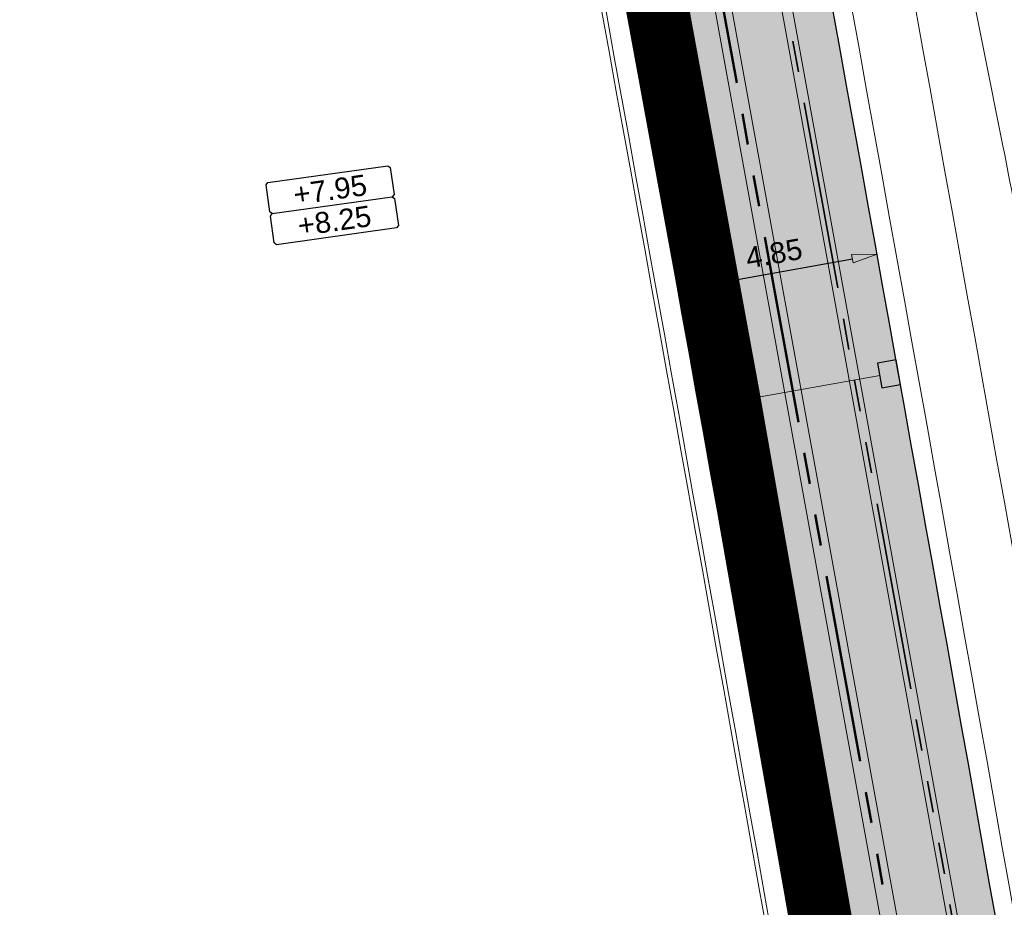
# Model space of a CAD drawing. Extents: x 98477 to 100410, y 398052 to 398969.
# Tile 327 of 374: x 98834 to 98858, y 398373 to 398394. Entities that reach past the tile are written whole.
import ezdxf
from ezdxf.enums import TextEntityAlignment as Align

# ---------------------------------------------------------------- set-up
doc = ezdxf.new("R2010")
doc.units = 0
for name, pattern in [('AL-NUTSTRACE', [17, 5, -3.5, 0, -3.5, 5]), ('RI-DWA', [9.75, 4.5, -0.75, 0.75, -0.75, 0.75, -0.75, 0.75, -0.75]), ('RI-RWA', [8.25, 4.5, -0.75, 0.75, -0.75, 0.75, -0.75])]:
    doc.linetypes.add(name, pattern=pattern)
for name, color, linetype, lineweight in [('N-GW-hoogtelijn laagte NAP +8.00', 80, 'AL-HOOGTELIJN +8.00', 18), ('N-GW-hoogtelijn laagte NAP +8.50', 70, 'AL-HOOGTELIJN +8.50', 18), ('N-KO-kantverharding', 2, 'Continuous', 25), ('N-RI-DWA hoofdriool', 24, 'RI-DWA', 35), ('N-RI-DWA hoofdriool buiswand', 24, 'Continuous', 13), ('N-RI-RWA hoofdriool', 162, 'RI-RWA', 50), ('N-RI-RWA hoofdriool buiswand', 162, 'Continuous', 13), ('N-RI-RWA kolkaansluitleiding', 132, 'RI-RWA', 18), ('N-RI-straatkolk', 7, 'Continuous', 25), ("N-VH-arcering 'MAT' grijs 251", 251, 'Continuous', 18), ('N-VH-arcering printbeton', 8, 'Continuous', 9), ('X-AL-afwerkhoogte', 4, 'Continuous', 30), ('X-AL-hoogtelijn - Niv 1', 1, 'AL-HOOGTELIJN', 18), ('X-AL-maatvoering VERWERKT', 180, 'Continuous', 18), ('X-AL-nutstrace VERWERKT', 252, 'AL-NUTSTRACE', 18), ('X-AL-planhoogte brm', 10, 'Continuous', 25), ('X-AL-planhoogte wrm', 252, 'Continuous', 25)]:
    doc.layers.add(name, color=color, linetype=linetype, lineweight=lineweight)
doc.layers.add('X-AL-contourlijnen', color=30, linetype='Continuous', plot=False)
doc.styles.add('CS Annotative', font='arial.ttf')
doc.styles.get("Standard").update_dxf_attribs({"font": 'txt.shx'})
doc.linetypes.add('AL-HOOGTELIJN', pattern='A,10,-1.5,["H",Standard,S=0.9,R=0,X=-0.3,Y=-0.45],-1.5,30', length=43)
doc.linetypes.add('AL-HOOGTELIJN +8.00', pattern='A,7.5,-1.5,["+8.00",Standard,S=0.9,R=0,X=-0.3,Y=-0.45],-4.5,22.5', length=36)
doc.linetypes.add('AL-HOOGTELIJN +8.50', pattern='A,7.5,-1.5,["+8.50",Standard,S=0.9,R=0,X=-0.3,Y=-0.45],-4.5,22.5', length=36)
doc.dimstyles.new('CS Annotative', dxfattribs={"dimtxt": 2.5, "dimasz": 3, "dimexe": 0.18, "dimexo": 0.0625, "dimgap": 1, "dimtad": 1, "dimzin": 3, "dimdsep": 46, "dimtxsty": 'CS Annotative', "dimblk": 'CS Dimensionpijl', "dimcen": 0, "dimse1": 1, "dimse2": 1, "dimclrd": 256, "dimclre": 256, "dimadec": 0, "dimazin": 0, "dimtm": 1e-09, "dimtfac": 1, "dimtdec": 0, "dimtofl": 0, "dimtmove": 1, "dimatfit": 1, "dimfxl": 1, "dimtfillclr": 256, "dimtolj": 1, "dimtzin": 3, "dimarcsym": 0})

# ---------------------------------------------------------------- blocks, each defined once
blk = doc.blocks.new('*U280')
at = {"layer": 'X-AL-planhoogte brm', "flags": 128}
blk.add_lwpolyline([(-7.249999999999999, 3.75), (-7.499999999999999, 4), (-7.5, 7.25), (-7.25, 7.5), (7.25, 7.5), (7.5, 7.25), (7.5, 4), (7.25, 3.75)], dxfattribs=at)
at = {"layer": 'X-AL-planhoogte wrm', "flags": 128}
blk.add_lwpolyline([(7.5, 3.5), (7.5, 0.25), (7.25, 0), (-7.25, 0), (-7.5, 0.25), (-7.5, 3.5), (-7.25, 3.75), (7.25, 3.75)], close=True, dxfattribs=at)
at = {"layer": 'X-AL-planhoogte brm', "style": 'CS Annotative'}
blk.add_attdef('OMSCHRIJVING_afwerk', text='', height=2.5, dxfattribs=at).set_placement((0, 5.625), align=Align.MIDDLE_CENTER)
at = {"layer": 'X-AL-planhoogte wrm', "style": 'CS Annotative'}
blk.add_attdef('HOOGTE_eind', text='', height=2.5, dxfattribs=at).set_placement((0, 1.875), align=Align.MIDDLE_CENTER)
blk = doc.blocks.new('*U871')
blk.add_lwpolyline([(-1.372492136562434, 1.277454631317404), (-0.8420586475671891, -1.675279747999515), (1.372492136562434, -1.277454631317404), (0.8420586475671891, 1.675279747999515)], close=True)
blk.add_solid([(-1.372492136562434, 1.277454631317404), (0.8420586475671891, 1.675279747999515), (-1.372492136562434, 1.277454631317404), (-0.8420586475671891, -1.675279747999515)])
blk = doc.blocks.new('CS Dimensionpijl')
h = blk.add_hatch(color=256)
h.dxf.hatch_style = 1
h.paths.add_polyline_path([(-1, -0.1666666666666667), (0, 0), (-1, 0.1666666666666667)])
at = {"flags": 128}
blk.add_lwpolyline([(0, 0.5), (0, -0.5)], dxfattribs=at)
blk.add_lwpolyline([(-1, -0.1666666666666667), (0, 0), (-1, 0.1666666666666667)], close=True, dxfattribs=at)
blk = doc.blocks.new('*D899')
at = {"layer": 'X-AL-maatvoering VERWERKT', "linetype": 'Continuous', "lineweight": -2, "transparency": 16777216}
blk.add_line((98850.51612005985, 398387.7771670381), (98854.1083050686, 398388.4242426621), dxfattribs=at)
at = {"layer": 'X-AL-maatvoering VERWERKT', "lineweight": -2, "transparency": 16777216, "xscale": 0.6000000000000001, "yscale": 0.6000000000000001, "zscale": 0.6000000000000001}
for p, rotation in [((98854.6988012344, 398388.5306112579), 10.21142521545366), ((98849.92562389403, 398387.6707984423), 190.2114252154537)]:
    blk.add_blockref('CS Dimensionpijl', p, dxfattribs=dict(at, rotation=rotation))
at = {"layer": 'X-AL-maatvoering VERWERKT', "color": 0, "transparency": 16777216, "insert": (98852.23149892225, 398388.5487797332), "char_height": 0.5, "attachment_point": 5, "rotation": 10.21142521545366, "style": 'CS Annotative'}
blk.add_mtext('\\A1;4.85', dxfattribs=at)

msp = doc.modelspace()

# ---------------------------------------------------------------- hatches: boundary and pattern name
at = {"layer": "N-VH-arcering 'MAT' grijs 251"}
h = msp.add_hatch(color=256, dxfattribs=at)
h.dxf.hatch_style = 1
edge = h.paths.add_edge_path()
edge.add_line((98801.70985258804, 398275.5025756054), (98759.07881222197, 398269.5111736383))
edge.add_arc((98758.55691309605, 398273.2246788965), 3.749999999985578, 188.0000000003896, 277.9999999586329, ccw=False)
edge.add_line((98754.84340783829, 398272.7027797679), (98754.7320693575, 398273.4949942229))
edge.add_arc((98759.43584268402, 398274.1560664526), 4.75000000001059, 98.00000000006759, 188.0000000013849, ccw=False)
edge.add_line((98758.77477045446, 398278.859839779), (98802.64364589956, 398285.0252081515))
edge.add_arc((98800.79960231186, 398298.1462600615), 13.24999999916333, 278.0000000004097, 315.3695932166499)
edge.add_arc((98814.32101528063, 398284.7981743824), 5.750000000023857, 97.99999999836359, 135.3695932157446, ccw=False)
edge.add_line((98813.52076995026, 398290.4922157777), (98817.94515990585, 398291.114023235))
edge.add_arc((98818.74540523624, 398285.4199818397), 5.750000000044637, 8.00000000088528, 97.99999999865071, ccw=False)
edge.add_line((98824.43944663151, 398286.2202271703), (98832.12180180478, 398231.5574297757))
edge.add_arc((98824.4472242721, 398230.4788382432), 7.74999999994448, -36.90337989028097, 8.000000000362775, ccw=False)
edge.add_line((98830.64450586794, 398225.8252159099), (98822.02531955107, 398214.3469478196))
edge.add_arc((98828.62242576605, 398209.3930917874), 8.249999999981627, 143.0966201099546, 188.000000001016)
edge.add_line((98820.45271419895, 398208.2449137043), (98820.95212056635, 398204.6914527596))
edge.add_line((98820.95212056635, 398204.6914527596), (98824.98814049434, 398175.9736787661))
edge.add_line((98824.98814049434, 398175.9736787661), (98826.34507822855, 398166.3185650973))
edge.add_arc((98829.56344945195, 398166.7708776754), 3.249999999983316, 187.9999999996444, 277.9999999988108)
edge.add_line((98830.01576203, 398163.552506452), (98845.49611657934, 398165.7281284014))
edge.add_line((98845.49611657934, 398165.7281284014), (98850.05134969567, 398166.3683246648))
edge.add_line((98850.05134969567, 398166.3683246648), (98871.26042709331, 398169.349066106))
edge.add_line((98871.26042709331, 398169.349066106), (98879.77673248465, 398170.5459547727))
edge.add_line((98879.77673248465, 398170.5459547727), (98895.91810200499, 398172.8144763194))
edge.add_line((98895.91810200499, 398172.8144763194), (98895.01347684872, 398179.2512187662))
edge.add_line((98895.01347684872, 398179.2512187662), (98835.84495974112, 398170.9356259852))
edge.add_arc((98835.18388751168, 398175.6393993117), 4.749999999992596, 188.0000000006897, 277.9999999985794, ccw=False)
edge.add_line((98830.48011418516, 398174.9783270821), (98825.97718274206, 398207.0183491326))
edge.add_arc((98833.65176027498, 398208.096940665), 7.750000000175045, 143.0966201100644, 188.0000000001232, ccw=False)
edge.add_line((98827.4544786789, 398212.7505629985), (98836.07366499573, 398224.2288310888))
edge.add_arc((98829.47655878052, 398229.1826871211), 8.250000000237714, 323.096620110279, 367.9999999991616)
edge.add_line((98837.64627034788, 398230.3308652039), (98837.34238794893, 398232.4931008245))
edge.add_line((98837.34238794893, 398232.4931008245), (98837.34238780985, 398232.493100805))
edge.add_line((98837.34238780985, 398232.493100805), (98829.68786739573, 398286.9578446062))
edge.add_arc((98835.38190879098, 398287.7580899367), 5.749999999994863, 97.99999999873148, 188.0000000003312, ccw=False)
edge.add_line((98834.58166346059, 398293.452131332), (98882.50500414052, 398300.1873176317))
edge.add_arc((98883.61838894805, 398292.2651730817), 8.000000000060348, 11.632034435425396, 97.9999999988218, ccw=False)
edge.add_line((98891.45409032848, 398293.8781776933), (98890.9995, 398296.0865))
edge.add_line((98890.9995, 398296.0865), (98889.023, 398305.688))
edge.add_line((98889.023, 398305.688), (98888.557, 398307.974))
edge.add_line((98888.557, 398307.974), (98887.38477368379, 398314.7597044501))
edge.add_arc((98879.50153614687, 398313.3978799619), 8.00000000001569, -82.00000000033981, 9.801079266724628, ccw=False)
edge.add_line((98880.6149209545, 398305.475735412), (98872.94460748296, 398304.3977431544))
edge.add_arc((98872.42270835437, 398308.1112484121), 3.749999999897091, 189.4265010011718, 278.00000000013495, ccw=False)
edge.add_arc((92946.7354543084, 397324.3039467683), 6003.049999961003, 9.42650100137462, 10.61166010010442)
edge.add_line((98847.1206531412, 398429.7738954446), (98842.31285519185, 398429.0982035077))
edge.add_arc((92946.7354539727, 397324.3039467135), 5998.200000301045, 9.428546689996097, 10.613773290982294, ccw=False)
edge.add_arc((98860.08948650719, 398306.4687901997), 3.840166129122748, -81.43407539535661, 6.657381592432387, ccw=False)
edge.add_line((98860.66146879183, 398302.6714605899), (98847.18483033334, 398300.7774425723))
edge.add_line((98847.18483033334, 398300.7774425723), (98842.62959721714, 398300.1372463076))
edge.add_line((98842.62959721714, 398300.1372463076), (98820.15051205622, 398296.9780169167))
edge.add_arc((98819.35026672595, 398302.672058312), 5.749999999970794, 187.9999999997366, 277.99999999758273, ccw=False)
edge.add_line((98813.65622533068, 398301.8718129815), (98812.30624625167, 398311.4774132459))
edge.add_line((98812.30624625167, 398311.4774132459), (98811.1093575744, 398319.9937186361))
edge.add_line((98811.1093575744, 398319.9937186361), (98809.24443803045, 398333.2633107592))
edge.add_line((98809.24443803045, 398333.2633107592), (98808.67382831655, 398337.3234098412))
edge.add_line((98808.67382831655, 398337.3234098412), (98807.71353391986, 398344.1562595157))
edge.add_line((98807.71353391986, 398344.1562595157), (98807.70657526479, 398344.2057729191))
edge.add_line((98807.70657526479, 398344.2057729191), (98811.66764753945, 398344.7624653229))
edge.add_line((98811.66764753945, 398344.7624653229), (98829.49247277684, 398347.2675811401))
edge.add_line((98829.49247277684, 398347.2675811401), (98831.96814294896, 398347.6155138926))
edge.add_line((98831.96814294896, 398347.6155138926), (98831.06351779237, 398354.0522563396))
edge.add_line((98831.06351779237, 398354.0522563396), (98828.58784762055, 398353.704323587))
edge.add_line((98828.58784762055, 398353.704323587), (98810.76302238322, 398351.1992077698))
edge.add_line((98810.76302238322, 398351.1992077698), (98806.80195010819, 398350.6425153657))
edge.add_line((98806.80195010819, 398350.6425153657), (98806.79499145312, 398350.6920287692))
edge.add_line((98806.79499145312, 398350.6920287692), (98805.14616655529, 398362.4240275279))
edge.add_line((98805.14616655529, 398362.4240275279), (98805.04836903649, 398363.119893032))
edge.add_line((98805.04836903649, 398363.119893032), (98803.99065346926, 398370.6459303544))
edge.add_line((98803.99065346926, 398370.6459303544), (98802.48758397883, 398381.3408254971))
edge.add_line((98802.48758397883, 398381.3408254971), (98801.4298684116, 398388.8668628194))
edge.add_line((98801.4298684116, 398388.8668628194), (98799.92679892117, 398399.561757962))
edge.add_line((98799.92679892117, 398399.561757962), (98798.86908335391, 398407.0877952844))
edge.add_line((98798.86908335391, 398407.0877952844), (98797.36601386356, 398417.7826904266))
edge.add_line((98797.36601386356, 398417.7826904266), (98796.79540414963, 398421.8427895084))
edge.add_line((98796.79540414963, 398421.8427895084), (98795.88382033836, 398428.3290453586))
edge.add_line((98795.88382033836, 398428.3290453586), (98795.87686168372, 398428.3785587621))
edge.add_line((98795.87686168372, 398428.3785587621), (98799.83793395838, 398428.9352511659))
edge.add_line((98799.83793395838, 398428.9352511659), (98817.66275919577, 398431.4403669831))
edge.add_line((98817.66275919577, 398431.4403669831), (98820.13842936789, 398431.7882997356))
edge.add_line((98820.13842936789, 398431.7882997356), (98819.2338042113, 398438.2250421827))
edge.add_line((98819.2338042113, 398438.2250421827), (98816.75813403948, 398437.87710943))
edge.add_line((98816.75813403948, 398437.87710943), (98798.93330880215, 398435.3719936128))
edge.add_line((98798.93330880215, 398435.3719936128), (98794.9722365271, 398434.8153012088))
edge.add_line((98794.9722365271, 398434.8153012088), (98794.96527787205, 398434.8648146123))
edge.add_line((98794.96527787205, 398434.8648146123), (98793.37870452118, 398446.1538705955))
edge.add_line((98793.37870452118, 398446.1538705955), (98792.73850825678, 398450.7091037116))
edge.add_line((98792.73850825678, 398450.7091037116), (98789.33816684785, 398474.9037900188))
edge.add_line((98789.33816684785, 398474.9037900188), (98783.89169246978, 398474.1383379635))
edge.add_line((98783.89169246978, 398474.1383379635), (98786.76317609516, 398453.7066703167))
edge.add_arc((98782.05940276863, 398453.0455980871), 4.750000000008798, -82.0000000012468, 7.999999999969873, ccw=False)
edge.add_line((98782.72047499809, 398448.3418247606), (98773.11487473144, 398446.9918456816))
edge.add_line((98773.11487473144, 398446.9918456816), (98764.5985693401, 398445.7949570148))
edge.add_line((98764.5985693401, 398445.7949570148), (98743.40683266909, 398442.8166526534))
edge.add_line((98743.40683266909, 398442.8166526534), (98734.89052727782, 398441.6197639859))
edge.add_line((98734.89052727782, 398441.6197639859), (98611.80020633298, 398424.3205475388))
edge.add_line((98611.80020633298, 398424.3205475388), (98607.65702311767, 398453.8008279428))
edge.add_arc((98611.6373665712, 398454.1216500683), 3.993251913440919, 101.39182936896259, 184.6081706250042, ccw=False)
edge.add_line((98610.84862924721, 398458.0362323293), (98611.83889731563, 398458.1754054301))
edge.add_line((98611.83889731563, 398458.1754054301), (98639.5664032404, 398462.0722522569))
edge.add_line((98639.5664032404, 398462.0722522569), (98641.54693937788, 398462.3505984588))
edge.add_line((98641.54693937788, 398462.3505984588), (98659.37176461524, 398464.8557142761))
edge.add_line((98659.37176461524, 398464.8557142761), (98661.84743478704, 398465.2036470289))
edge.add_line((98661.84743478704, 398465.2036470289), (98660.94280963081, 398471.6403894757))
edge.add_line((98660.94280963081, 398471.6403894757), (98649.90132066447, 398470.0886093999))
edge.add_line((98649.90132066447, 398470.0886093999), (98624.64948491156, 398466.5396953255))
edge.add_line((98624.64948491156, 398466.5396953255), (98622.66894877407, 398466.2613491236))
edge.add_line((98622.66894877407, 398466.2613491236), (98604.84412353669, 398463.7562333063))
edge.add_line((98604.84412353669, 398463.7562333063), (98602.86358739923, 398463.4778871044))
edge.add_line((98602.86358739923, 398463.4778871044), (98594.9414428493, 398462.3645022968))
edge.add_line((98594.9414428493, 398462.3645022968), (98576.27488975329, 398459.7410893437))
edge.add_line((98576.27488975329, 398459.7410893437), (98577.17951490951, 398453.3043468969))
edge.add_line((98577.17951490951, 398453.3043468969), (98578.1697829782, 398453.4435199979))
edge.add_line((98578.1697829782, 398453.4435199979), (98598.47059208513, 398456.2943364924))
edge.add_arc((98598.79151287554, 398452.3139562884), 3.993296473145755, 11.424909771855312, 94.60953932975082, ccw=False)
edge.add_line((98602.70568277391, 398453.1049624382), (98606.84886598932, 398423.6246820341))
edge.add_line((98606.84886598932, 398423.6246820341), (98548.81915716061, 398415.4691383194))
edge.add_arc((98548.15808493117, 398420.172911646), 4.750000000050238, 188.0000000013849, 277.99999999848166, ccw=False)
edge.add_line((98543.45431160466, 398419.5118394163), (98539.76818545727, 398445.7399897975))
edge.add_line((98539.76818545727, 398445.7399897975), (98538.97597100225, 398445.6286513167))
edge.add_line((98538.97597100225, 398445.6286513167), (98538.73241807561, 398447.361620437))
edge.add_line((98538.73241807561, 398447.361620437), (98534.77134580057, 398446.8049280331))
edge.add_line((98534.77134580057, 398446.8049280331), (98536.52992450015, 398434.2919904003))
edge.add_line((98536.52992450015, 398434.2919904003), (98537.17012076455, 398429.7367572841))
edge.add_line((98537.17012076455, 398429.7367572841), (98538.39484405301, 398421.0223982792))
edge.add_line((98538.39484405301, 398421.0223982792), (98539.03504031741, 398416.467165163))
edge.add_line((98539.03504031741, 398416.467165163), (98541.02521566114, 398402.30633178))
edge.add_line((98541.02521566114, 398402.30633178), (98541.66541192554, 398397.7510986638))
edge.add_line((98541.66541192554, 398397.7510986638), (98543.65558726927, 398383.5902652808))
edge.add_line((98543.65558726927, 398383.5902652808), (98544.29578353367, 398379.0350321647))
edge.add_line((98544.29578353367, 398379.0350321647), (98545.60401068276, 398369.7265123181))
edge.add_arc((98543.87104156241, 398369.4829593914), 1.750000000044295, -82.00000000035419, 7.99999999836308, ccw=False)
edge.add_line((98544.11459448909, 398367.7499902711), (98522.47723718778, 398364.7090580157))
edge.add_line((98522.47723718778, 398364.7090580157), (98523.21485462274, 398359.4606372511))
edge.add_line((98523.21485462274, 398359.4606372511), (98545.05026553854, 398362.5294041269))
edge.add_line((98545.05026553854, 398362.5294041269), (98549.60549865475, 398363.1696003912))
edge.add_line((98549.60549865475, 398363.1696003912), (98564.16243926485, 398365.2154449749))
edge.add_arc((98564.82351149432, 398360.5116716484), 4.749999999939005, 8.000000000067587, 97.99999999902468, ccw=False)
edge.add_line((98569.5272848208, 398361.172743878), (98576.49985717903, 398311.5603136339))
edge.add_arc((98571.7960838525, 398310.8992414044), 4.749999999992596, -82.0000000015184, 7.999999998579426, ccw=False)
edge.add_line((98572.45715608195, 398306.1954680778), (98563.84182388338, 398304.9846620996))
edge.add_line((98563.84182388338, 398304.9846620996), (98559.28659076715, 398304.3444658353))
edge.add_line((98559.28659076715, 398304.3444658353), (98541.0161448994, 398301.7767221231))
edge.add_line((98541.0161448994, 398301.7767221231), (98541.7537623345, 398296.5283013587))
edge.add_line((98541.7537623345, 398296.5283013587), (98553.88454617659, 398298.2331718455))
edge.add_arc((98554.12809910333, 398296.5002027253), 1.749999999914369, 7.999999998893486, 98.0000000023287, ccw=False)
edge.add_line((98555.86106822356, 398296.7437556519), (98557.35022040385, 398286.1478873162))
edge.add_line((98557.35022040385, 398286.1478873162), (98557.99041666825, 398281.5926542))
edge.add_line((98557.99041666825, 398281.5926542), (98560.13368242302, 398266.3425259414))
edge.add_line((98560.13368242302, 398266.3425259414), (98560.77387868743, 398261.7872928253))
edge.add_line((98560.77387868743, 398261.7872928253), (98562.9171444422, 398246.5371645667))
edge.add_line((98562.9171444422, 398246.5371645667), (98563.5573407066, 398241.9819314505))
edge.add_line((98563.5573407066, 398241.9819314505), (98565.70060646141, 398226.7318031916))
edge.add_line((98565.70060646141, 398226.7318031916), (98566.34080272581, 398222.1765700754))
edge.add_line((98566.34080272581, 398222.1765700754), (98567.56552601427, 398213.4622110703))
edge.add_line((98567.56552601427, 398213.4622110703), (98568.20572227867, 398208.9069779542))
edge.add_line((98568.20572227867, 398208.9069779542), (98576.53105717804, 398149.6691420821))
edge.add_line((98576.53105717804, 398149.6691420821), (98576.55610833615, 398149.4908938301))
edge.add_line((98576.55610833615, 398149.4908938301), (98535.4599834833, 398143.7152101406))
edge.add_line((98535.4599834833, 398143.7152101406), (98536.3465161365, 398137.4072025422))
edge.add_line((98536.3465161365, 398137.4072025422), (98537.33678420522, 398137.5463756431))
edge.add_line((98537.33678420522, 398137.5463756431), (98577.44264098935, 398143.1828862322))
edge.add_line((98577.44264098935, 398143.1828862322), (98578.76478544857, 398133.7753395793))
edge.add_line((98578.76478544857, 398133.7753395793), (98538.65892866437, 398128.1388289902))
edge.add_line((98538.65892866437, 398128.1388289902), (98537.66866059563, 398127.9996558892))
edge.add_line((98537.66866059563, 398127.9996558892), (98538.57328575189, 398121.5629134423))
edge.add_line((98538.57328575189, 398121.5629134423), (98579.66941060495, 398127.3385971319))
edge.add_line((98579.66941060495, 398127.3385971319), (98579.67636925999, 398127.2890837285))
edge.add_line((98579.67636925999, 398127.2890837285), (98580.7660946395, 398119.5352847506))
edge.add_line((98580.7660946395, 398119.5352847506), (98582.57534495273, 398106.6617998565))
edge.add_line((98582.57534495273, 398106.6617998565), (98583.06245080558, 398103.1958616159))
edge.add_line((98583.06245080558, 398103.1958616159), (98584.87170111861, 398090.3223767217))
edge.add_line((98584.87170111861, 398090.3223767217), (98585.35880697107, 398086.8564384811))
edge.add_line((98585.35880697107, 398086.8564384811), (98587.16805728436, 398073.9829535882))
edge.add_line((98587.16805728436, 398073.9829535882), (98588.14928671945, 398067.0011433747))
edge.add_arc((98585.92118356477, 398066.6880038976), 2.249999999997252, -71.05267843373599, 7.999999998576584, ccw=False)
edge.add_line((98586.6517556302, 398064.5599145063), (98587.08769329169, 398064.7095716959))
edge.add_line((98587.08769329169, 398064.7095716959), (98595.76511800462, 398067.6885274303))
edge.add_line((98595.76511800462, 398067.6885274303), (98596.09256923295, 398067.8009412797))
edge.add_arc((98595.36199716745, 398069.9290306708), 2.249999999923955, 187.9999999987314, 288.947321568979, ccw=False)
edge.add_line((98593.13389401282, 398069.6158911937), (98582.46560133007, 398145.5247379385))
edge.add_arc((98587.16937465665, 398146.1858101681), 4.750000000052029, 98.00000000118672, 187.9999999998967, ccw=False)
edge.add_line((98586.50830242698, 398150.8895834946), (98609.06670264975, 398154.0599598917))
edge.add_line((98609.06670264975, 398154.0599598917), (98621.30783352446, 398156.2004915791))
edge.add_line((98621.30783352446, 398156.2004915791), (98618.71337939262, 398174.6609919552))
edge.add_line((98618.71337939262, 398174.6609919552), (98600.88855415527, 398172.155876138))
edge.add_line((98600.88855415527, 398172.155876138), (98602.70587460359, 398159.2249692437))
edge.add_line((98602.70587460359, 398159.2249692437), (98585.67326382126, 398156.8311919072))
edge.add_arc((98585.08617653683, 398161.633146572), 4.837710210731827, 189.0296070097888, 276.97039299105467, ccw=False)
edge.add_line((98580.30841826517, 398160.8738930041), (98573.6350680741, 398208.3572469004))
edge.add_line((98573.6350680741, 398208.3572469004), (98572.71652560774, 398214.8930161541))
edge.add_line((98572.71652560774, 398214.8930161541), (98570.01656744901, 398234.1042166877))
edge.add_line((98570.01656744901, 398234.1042166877), (98569.09802498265, 398240.6399859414))
edge.add_line((98569.09802498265, 398240.6399859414), (98568.63179509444, 398243.9573839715))
edge.add_line((98568.63179509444, 398243.9573839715), (98568.16556520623, 398247.2747820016))
edge.add_arc((98572.86933853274, 398247.9358542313), 4.74999999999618, 98.00000000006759, 188.0000000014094, ccw=False)
edge.add_line((98572.20826630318, 398252.6396275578), (98597.85620928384, 398256.2442108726))
edge.add_line((98597.85620928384, 398256.2442108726), (98604.39197853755, 398257.1627533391))
edge.add_line((98604.39197853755, 398257.1627533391), (98619.64210679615, 398259.3060190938))
edge.add_line((98619.64210679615, 398259.3060190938), (98626.17787604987, 398260.2245615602))
edge.add_line((98626.17787604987, 398260.2245615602), (98639.44746817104, 398262.089481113))
edge.add_line((98639.44746817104, 398262.089481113), (98639.4969815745, 398262.096439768))
edge.add_line((98639.4969815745, 398262.096439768), (98640.05367397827, 398258.1353674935))
edge.add_line((98640.05367397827, 398258.1353674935), (98641.8629242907, 398245.2618825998))
edge.add_line((98641.8629242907, 398245.2618825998), (98642.14127049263, 398243.2813464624))
edge.add_line((98642.14127049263, 398243.2813464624), (98643.25465530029, 398235.3592019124))
edge.add_line((98643.25465530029, 398235.3592019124), (98644.5767997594, 398225.9516552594))
edge.add_line((98644.5767997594, 398225.9516552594), (98646.03811731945, 398215.5538405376))
edge.add_line((98646.03811731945, 398215.5538405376), (98646.38605007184, 398213.0781703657))
edge.add_line((98646.38605007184, 398213.0781703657), (98652.82279251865, 398213.9827955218))
edge.add_line((98652.82279251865, 398213.9827955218), (98652.47485976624, 398216.4584656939))
edge.add_line((98652.47485976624, 398216.4584656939), (98651.70940771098, 398221.904940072))
edge.add_line((98651.70940771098, 398221.904940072), (98651.43106150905, 398223.8854762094))
edge.add_line((98651.43106150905, 398223.8854762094), (98649.62181119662, 398236.758961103))
edge.add_line((98649.62181119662, 398236.758961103), (98649.34346499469, 398238.7394972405))
edge.add_line((98649.34346499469, 398238.7394972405), (98646.49041642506, 398259.0399926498))
edge.add_line((98646.49041642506, 398259.0399926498), (98645.93372402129, 398263.0010649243))
edge.add_line((98645.93372402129, 398263.0010649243), (98645.98323742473, 398263.0080235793))
edge.add_line((98645.98323742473, 398263.0080235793), (98654.39783815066, 398264.1906185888))
edge.add_line((98654.39783815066, 398264.1906185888), (98722.62535253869, 398273.7793704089))
edge.add_line((98722.62535253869, 398273.7793704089), (98731.14165792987, 398274.9762590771))
edge.add_line((98731.14165792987, 398274.9762590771), (98743.97026282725, 398276.7792019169))
edge.add_arc((98744.55735011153, 398271.9772472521), 4.837710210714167, 9.02960700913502, 96.9703929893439, ccw=False)
edge.add_line((98749.33510838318, 398272.73650082), (98750.7268393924, 398262.8338201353))
edge.add_line((98750.7268393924, 398262.8338201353), (98752.41029510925, 398263.0704144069))
edge.add_line((98752.41029510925, 398263.0704144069), (98756.96552822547, 398263.7106106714))
edge.add_line((98756.96552822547, 398263.7106106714), (98772.21565648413, 398265.8538764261))
edge.add_line((98772.21565648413, 398265.8538764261), (98776.77088960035, 398266.4940726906))
edge.add_line((98776.77088960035, 398266.4940726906), (98795.98209013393, 398269.1940308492))
edge.add_line((98795.98209013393, 398269.1940308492), (98800.53732325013, 398269.8342271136))
edge.add_line((98800.53732325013, 398269.8342271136), (98802.46834598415, 398270.1056146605))
edge.add_line((98802.46834598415, 398270.1056146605), (98801.70985258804, 398275.5025756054))
edge = h.paths.add_edge_path(flags=16)
edge.add_line((98744.0622075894, 398333.4636472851), (98751.98435213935, 398334.5770320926))
edge.add_line((98751.98435213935, 398334.5770320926), (98753.96600319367, 398334.8555349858))
edge.add_line((98753.96600319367, 398334.8555349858), (98764.36270300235, 398336.316695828))
edge.add_line((98764.36270300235, 398336.316695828), (98764.36270299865, 398336.3166958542))
edge.add_line((98764.36270299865, 398336.3166958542), (98766.34323913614, 398336.5950420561))
edge.add_line((98766.34323913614, 398336.5950420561), (98774.26538368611, 398337.7084268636))
edge.add_line((98774.26538368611, 398337.7084268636), (98774.24729118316, 398337.8371617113))
edge.add_line((98774.24729118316, 398337.8371617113), (98802.48973650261, 398341.8063785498))
edge.add_line((98802.48973650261, 398341.8063785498), (98803.0185942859, 398338.0433598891))
edge.add_line((98803.0185942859, 398338.0433598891), (98808.47417984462, 398299.2248515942))
edge.add_arc((98800.79960231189, 398298.1462600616), 7.750000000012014, -82.00000000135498, 8.000000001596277, ccw=False)
edge.add_line((98801.87819384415, 398290.4716825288), (98771.96746476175, 398286.2680036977))
edge.add_line((98771.96746476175, 398286.2680036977), (98767.41223164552, 398285.6278074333))
edge.add_line((98767.41223164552, 398285.6278074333), (98755.13290759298, 398283.9020609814))
edge.add_line((98755.13290759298, 398283.9020609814), (98746.61660220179, 398282.7051723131))
edge.add_line((98746.61660220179, 398282.7051723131), (98730.37620587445, 398280.4227334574))
edge.add_line((98730.37620587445, 398280.4227334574), (98721.85990048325, 398279.2258447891))
edge.add_line((98721.85990048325, 398279.2258447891), (98654.3282516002, 398269.7348904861))
edge.add_arc((98653.66717937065, 398274.4386638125), 4.749999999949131, 187.9999999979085, 277.9999999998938, ccw=False)
edge.add_line((98648.96340604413, 398273.7775915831), (98644.1340994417, 398308.1398935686))
edge.add_line((98644.1340994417, 398308.1398935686), (98642.93721077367, 398316.6561989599))
edge.add_line((98642.93721077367, 398316.6561989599), (98640.29988051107, 398335.4217788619))
edge.add_line((98640.29988051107, 398335.4217788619), (98638.12129075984, 398335.1155980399))
edge.add_line((98638.12129075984, 398335.1155980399), (98637.23004949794, 398334.990342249))
edge.add_line((98637.23004949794, 398334.990342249), (98635.05145974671, 398334.6841614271))
edge.add_line((98635.05145974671, 398334.6841614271), (98635.74036659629, 398329.7823344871))
edge.add_line((98635.74036659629, 398329.7823344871), (98636.93725526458, 398321.266029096))
edge.add_line((98636.93725526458, 398321.266029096), (98638.384655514, 398310.967241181))
edge.add_line((98638.384655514, 398310.967241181), (98639.02485177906, 398306.4120080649))
edge.add_line((98639.02485177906, 398306.4120080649), (98641.16811753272, 398291.1618798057))
edge.add_line((98641.16811753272, 398291.1618798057), (98642.36500620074, 398282.6455744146))
edge.add_line((98642.36500620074, 398282.6455744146), (98643.71498527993, 398273.0399741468))
edge.add_arc((98639.01121195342, 398272.3789019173), 4.749999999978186, -82.00000000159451, 7.999999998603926, ccw=False)
edge.add_line((98639.67228418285, 398267.6751285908), (98619.32227537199, 398264.8151213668))
edge.add_line((98619.32227537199, 398264.8151213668), (98614.27190822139, 398264.1053385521))
edge.add_line((98614.27190822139, 398264.1053385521), (98593.92189940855, 398261.2453313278))
edge.add_arc((98593.26082717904, 398265.9491046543), 4.750000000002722, 188.0000000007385, 277.9999999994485, ccw=False)
edge.add_line((98588.55705385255, 398265.2880324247), (98581.77932383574, 398313.5140873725))
edge.add_line((98581.77932383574, 398313.5140873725), (98580.58243516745, 398322.0303927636))
edge.add_line((98580.58243516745, 398322.0303927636), (98575.23122943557, 398360.1062000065))
edge.add_line((98575.23122943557, 398360.1062000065), (98574.59103317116, 398364.6614331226))
edge.add_line((98574.59103317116, 398364.6614331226), (98572.66348572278, 398378.3766458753))
edge.add_line((98572.66348572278, 398378.3766458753), (98571.18825085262, 398388.8734874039))
edge.add_line((98571.18825085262, 398388.8734874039), (98568.51612731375, 398407.8866343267))
edge.add_arc((98573.21990064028, 398408.5477065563), 4.750000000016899, 97.9999999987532, 188.0000000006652, ccw=False)
edge.add_line((98572.55882841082, 398413.2514798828), (98607.11918401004, 398418.1086211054))
edge.add_line((98607.11918401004, 398418.1086211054), (98607.61431804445, 398418.1782076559))
edge.add_line((98607.61431804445, 398418.1782076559), (98611.58353488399, 398389.9357623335))
edge.add_line((98611.58353488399, 398389.9357623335), (98611.454800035, 398389.9176698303))
edge.add_line((98611.454800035, 398389.9176698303), (98613.2640503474, 398377.0441849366))
edge.add_line((98613.2640503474, 398377.0441849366), (98613.33363689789, 398376.5490509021))
edge.add_line((98613.33363689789, 398376.5490509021), (98626.20712179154, 398378.3583012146))
edge.add_line((98626.20712179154, 398378.3583012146), (98628.18765792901, 398378.6366474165))
edge.add_line((98628.18765792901, 398378.6366474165), (98636.10980247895, 398379.7500322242))
edge.add_line((98636.10980247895, 398379.7500322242), (98648.36932117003, 398381.4729952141))
edge.add_line((98648.36932117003, 398381.4729952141), (98647.4646960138, 398387.9097376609))
edge.add_line((98647.4646960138, 398387.9097376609), (98634.59121112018, 398386.1004873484))
edge.add_line((98634.59121112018, 398386.1004873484), (98632.49184281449, 398385.8054403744))
edge.add_line((98632.49184281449, 398385.8054403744), (98619.73719008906, 398384.0128908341))
edge.add_line((98619.73719008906, 398384.0128908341), (98617.50908693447, 398383.6997513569))
edge.add_line((98617.50908693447, 398383.6997513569), (98612.56565838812, 398418.8740731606))
edge.add_line((98612.56565838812, 398418.8740731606), (98613.06079242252, 398418.943659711))
edge.add_line((98613.06079242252, 398418.943659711), (98667.57504960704, 398426.6051389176))
edge.add_line((98667.57504960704, 398426.6051389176), (98722.08930679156, 398434.2666181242))
edge.add_line((98722.08930679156, 398434.2666181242), (98726.14940587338, 398434.8372278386))
edge.add_line((98726.14940587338, 398434.8372278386), (98759.42241298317, 398439.51344403))
edge.add_line((98759.42241298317, 398439.51344403), (98763.48251206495, 398440.084053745))
edge.add_line((98763.48251206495, 398440.084053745), (98783.48592705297, 398442.8953503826))
edge.add_arc((98784.14699928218, 398438.191577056), 4.750000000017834, 8.000000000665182, 97.99999999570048, ccw=False)
edge.add_line((98788.85077260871, 398438.8526492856), (98795.6145853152, 398390.7256211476))
edge.add_arc((98790.91081198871, 398390.064548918), 4.749999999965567, -82.00000000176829, 8.000000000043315, ccw=False)
edge.add_line((98791.57188421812, 398385.3607755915), (98787.36324492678, 398384.7692899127))
edge.add_line((98787.36324492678, 398384.7692899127), (98774.48976003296, 398382.9600396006))
edge.add_line((98774.48976003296, 398382.9600396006), (98766.12199485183, 398381.7840268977))
edge.add_line((98766.12199485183, 398381.7840268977), (98766.07248144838, 398381.7770682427))
edge.add_line((98766.07248144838, 398381.7770682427), (98764.94517930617, 398389.7982395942))
edge.add_line((98764.94517930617, 398389.7982395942), (98762.09213076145, 398410.0987350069))
edge.add_line((98762.09213076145, 398410.0987350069), (98761.95295766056, 398411.0890030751))
edge.add_line((98761.95295766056, 398411.0890030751), (98755.5162152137, 398410.1843779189))
edge.add_line((98755.5162152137, 398410.1843779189), (98755.65538831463, 398409.1941098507))
edge.add_line((98755.65538831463, 398409.1941098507), (98758.50843688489, 398388.893614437))
edge.add_line((98758.50843688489, 398388.893614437), (98759.63573900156, 398380.8724430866))
edge.add_line((98759.63573900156, 398380.8724430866), (98759.5862255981, 398380.8654844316))
edge.add_line((98759.5862255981, 398380.8654844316), (98748.79230364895, 398379.3484976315))
edge.add_line((98748.79230364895, 398379.3484976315), (98744.23707053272, 398378.7083013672))
edge.add_line((98744.23707053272, 398378.7083013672), (98741.31577972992, 398378.2977407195))
edge.add_line((98741.31577972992, 398378.2977407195), (98735.86930535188, 398377.532288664))
edge.add_line((98735.86930535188, 398377.532288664), (98732.94801454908, 398377.1217280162))
edge.add_line((98732.94801454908, 398377.1217280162), (98728.39278143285, 398376.4815317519))
edge.add_line((98728.39278143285, 398376.4815317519), (98718.31915239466, 398375.0657755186))
edge.add_arc((98720.44154218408, 398359.9641874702), 15.25000000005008, 97.9999999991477, 128.0000000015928)
edge.add_line((98711.052704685, 398371.9813514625), (98707.24934533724, 398369.0098414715))
edge.add_line((98707.24934533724, 398369.0098414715), (98710.51235115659, 398364.8333844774))
edge.add_line((98710.51235115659, 398364.8333844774), (98713.62044188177, 398367.261691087))
edge.add_arc((98721.25410813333, 398357.3241039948), 12.53110121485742, 99.37790491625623, 127.53006232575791, ccw=False)
edge.add_line((98719.21222162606, 398369.6877279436), (98728.55711414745, 398371.001066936))
edge.add_line((98728.55711414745, 398371.001066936), (98733.11234726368, 398371.6412632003))
edge.add_line((98733.11234726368, 398371.6412632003), (98743.90626921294, 398373.1582500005))
edge.add_line((98743.90626921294, 398373.1582500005), (98752.42257460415, 398374.3551386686))
edge.add_line((98752.42257460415, 398374.3551386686), (98763.21649655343, 398375.8721254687))
edge.add_line((98763.21649655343, 398375.8721254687), (98767.77172966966, 398376.512321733))
edge.add_line((98767.77172966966, 398376.512321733), (98793.32064568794, 398380.102987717))
edge.add_arc((98793.7681908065, 398376.2908113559), 3.838357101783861, 9.304190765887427, 96.69580920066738, ccw=False)
edge.add_line((98797.55605007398, 398376.9113815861), (98799.60189465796, 398362.3544409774))
edge.add_line((98799.60189465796, 398362.3544409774), (98801.64078058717, 398347.8470137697))
edge.add_line((98801.64078058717, 398347.8470137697), (98801.71036713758, 398347.3518797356))
edge.add_line((98801.71036713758, 398347.3518797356), (98773.46792181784, 398343.3826628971))
edge.add_line((98773.46792181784, 398343.3826628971), (98773.36075853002, 398344.1451693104))
edge.add_line((98773.36075853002, 398344.1451693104), (98770.8850883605, 398343.7972365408))
edge.add_line((98770.8850883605, 398343.7972365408), (98758.01160346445, 398341.9879862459))
edge.add_line((98758.01160346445, 398341.9879862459), (98756.03106732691, 398341.7096400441))
edge.add_line((98756.03106732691, 398341.7096400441), (98743.15758242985, 398339.900389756))
edge.add_line((98743.15758242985, 398339.900389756), (98743.15758243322, 398339.9003897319))
edge.add_line((98743.15758243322, 398339.9003897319), (98742.16731436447, 398339.761216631))
edge.add_line((98742.16731436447, 398339.761216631), (98743.07193952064, 398333.3244741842))
edge.add_line((98743.07193952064, 398333.3244741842), (98744.0622075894, 398333.4636472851))
edge = h.paths.add_edge_path(flags=16)
edge.add_line((98545.99047331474, 398402.9031704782), (98545.73996173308, 398404.6856530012))
edge.add_arc((98550.44373505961, 398405.3467252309), 4.750000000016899, 98.00000000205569, 188.0000000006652, ccw=False)
edge.add_line((98549.78266282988, 398410.0504985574), (98557.70480737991, 398411.1638833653))
edge.add_arc((98558.36587960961, 398406.4601100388), 4.750000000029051, 8.000000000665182, 98.00000000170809, ccw=False)
edge.add_line((98563.06965293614, 398407.1211822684), (98563.35495779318, 398405.0911327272))
edge.add_line((98563.35495779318, 398405.0911327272), (98565.09462155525, 398392.7127818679))
edge.add_line((98565.09462155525, 398392.7127818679), (98565.44255430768, 398390.237111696))
edge.add_line((98565.44255430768, 398390.237111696), (98567.18221806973, 398377.8587608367))
edge.add_line((98567.18221806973, 398377.8587608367), (98567.46752292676, 398375.8287112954))
edge.add_arc((98562.76374960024, 398375.1676390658), 4.749999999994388, -82.00000000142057, 7.9999999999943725, ccw=False)
edge.add_line((98563.42482182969, 398370.4638657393), (98555.50267727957, 398369.3504809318))
edge.add_arc((98554.84160505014, 398374.0542542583), 4.749999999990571, 187.9999999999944, 277.99999999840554, ccw=False)
edge.add_line((98550.13783172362, 398373.3931820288), (98549.88732014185, 398375.1756645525))
edge.add_line((98549.88732014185, 398375.1756645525), (98548.07806982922, 398388.0491494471))
edge.add_line((98548.07806982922, 398388.0491494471), (98547.79972362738, 398390.0296855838))
edge.add_line((98547.79972362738, 398390.0296855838), (98545.99047331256, 398402.9031704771))
edge = h.paths.add_edge_path(flags=16)
edge.add_line((98580.97427237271, 398279.7231952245), (98580.69592617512, 398281.7037313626))
edge.add_line((98580.69592617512, 398281.7037313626), (98579.23460861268, 398292.1015460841))
edge.add_line((98579.23460861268, 398292.1015460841), (98578.55961907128, 398296.9043462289))
edge.add_arc((98573.85584574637, 398296.2432739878), 4.750000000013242, 8.000000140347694, 98.00000000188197)
edge.add_line((98573.19477351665, 398300.9470473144), (98565.5697093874, 398299.8754144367))
edge.add_arc((98566.23078161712, 398295.1716411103), 4.749999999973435, 98.00000000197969, 186.1903587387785)
edge.add_line((98561.5084782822, 398294.6594387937), (98561.50613232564, 398294.659109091))
edge.add_line((98561.50613232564, 398294.659109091), (98563.66331539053, 398279.3099540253))
edge.add_line((98563.66331539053, 398279.3099540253), (98563.94166159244, 398277.329417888))
edge.add_line((98563.94166159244, 398277.329417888), (98566.09884465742, 398261.9802628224))
edge.add_line((98566.09884465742, 398261.9802628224), (98566.10119061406, 398261.980592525))
edge.add_arc((98570.78174201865, 398262.7898752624), 4.749999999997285, 189.8096412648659, 277.9999999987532)
edge.add_line((98571.4428142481, 398258.0861019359), (98579.06787837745, 398259.1577348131))
edge.add_arc((98578.406806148, 398263.8615081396), 4.749999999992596, 277.9999999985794, 367.9999999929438)
edge.add_line((98583.11057947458, 398264.5225803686), (98582.43558993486, 398269.325380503))
edge.add_line((98582.43558993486, 398269.325380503), (98580.97427237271, 398279.7231952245))
edge = h.paths.add_edge_path(flags=16)
edge.add_line((98615.08128089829, 398162.7819088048), (98614.48868373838, 398166.998456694))
edge.add_arc((98612.75571461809, 398166.7549037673), 1.749999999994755, 8.000000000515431, 98.00000000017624)
edge.add_line((98612.51216169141, 398168.4878728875), (98608.55108941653, 398167.9311804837))
edge.add_arc((98608.79464234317, 398166.1982113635), 1.749999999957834, 97.99999999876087, 188.000000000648)
edge.add_line((98607.06167322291, 398165.9546584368), (98607.65427038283, 398161.7381105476))
edge.add_arc((98609.38723950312, 398161.9816634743), 1.749999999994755, 188.0000000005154, 277.999999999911)
edge.add_line((98609.6307924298, 398160.248694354), (98613.59186470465, 398160.8053867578))
edge.add_arc((98613.348311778, 398162.5383558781), 1.749999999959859, 277.9999999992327, 368.0000000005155)
at = {"layer": 'N-VH-arcering printbeton'}
h = msp.add_hatch(dxfattribs=at)
h.set_pattern_fill('CS-PRINTBETON', color=256)
h.set_pattern_definition([(45, (0, 0), (-0.3535533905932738, 0.3535533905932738), []), (45, (0.35, 0), (-0.3535533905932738, 0.3535533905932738), [0.5000000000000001, -0.2])])
edge = h.paths.add_edge_path()
edge.add_line((98810.2397897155, 398338.7552844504), (98834.00622336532, 398342.0954388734))
edge.add_line((98834.00622336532, 398342.0954388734), (98831.50110754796, 398359.9202641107))
edge.add_line((98831.50110754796, 398359.9202641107), (98807.73467389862, 398356.5801096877))
edge.add_line((98807.73467389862, 398356.5801096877), (98798.4100761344, 398422.9280702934))
edge.add_line((98798.4100761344, 398422.9280702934), (98822.1765097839, 398426.2682247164))
edge.add_line((98822.1765097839, 398426.2682247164), (98819.67139396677, 398444.0930499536))
edge.add_line((98819.67139396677, 398444.0930499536), (98795.90496031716, 398440.7528955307))
edge.add_line((98795.90496031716, 398440.7528955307), (98791.07113596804, 398475.1473429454))
edge.add_line((98791.07113596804, 398475.1473429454), (98789.33816684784, 398474.9037900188))
edge.add_line((98789.33816684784, 398474.9037900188), (98792.73850825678, 398450.7091037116))
edge.add_line((98792.73850825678, 398450.7091037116), (98793.37870452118, 398446.1538705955))
edge.add_line((98793.37870452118, 398446.1538705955), (98794.9722365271, 398434.8153012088))
edge.add_line((98794.9722365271, 398434.8153012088), (98796.72501100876, 398435.0616375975))
edge.add_line((98796.72501100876, 398435.0616375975), (98796.08063955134, 398439.6465787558))
edge.add_line((98796.08063955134, 398439.6465787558), (98798.28893734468, 398439.956934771))
edge.add_line((98798.28893734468, 398439.956934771), (98798.23744329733, 398440.3233339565))
edge.add_line((98798.23744329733, 398440.3233339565), (98816.06226853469, 398442.8284497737))
edge.add_line((98816.06226853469, 398442.8284497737), (98816.11376258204, 398442.4620505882))
edge.add_line((98816.11376258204, 398442.4620505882), (98818.22303356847, 398442.7584892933))
edge.add_line((98818.22303356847, 398442.7584892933), (98818.86740502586, 398438.1735481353))
edge.add_line((98818.86740502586, 398438.1735481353), (98819.2338042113, 398438.2250421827))
edge.add_line((98819.2338042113, 398438.2250421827), (98820.13842936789, 398431.7882997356))
edge.add_line((98820.13842936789, 398431.7882997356), (98819.77203018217, 398431.7368056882))
edge.add_line((98819.77203018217, 398431.7368056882), (98820.41640163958, 398427.15186453))
edge.add_line((98820.41640163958, 398427.15186453), (98818.30713065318, 398426.8554258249))
edge.add_line((98818.30713065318, 398426.8554258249), (98818.35862470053, 398426.4890266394))
edge.add_line((98818.35862470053, 398426.4890266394), (98800.53379946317, 398423.9839108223))
edge.add_line((98800.53379946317, 398423.9839108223), (98800.48230541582, 398424.3503100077))
edge.add_line((98800.48230541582, 398424.3503100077), (98798.27400762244, 398424.0399539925))
edge.add_line((98798.27400762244, 398424.0399539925), (98797.629636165, 398428.6248951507))
edge.add_line((98797.629636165, 398428.6248951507), (98795.87686168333, 398428.378558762))
edge.add_line((98795.87686168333, 398428.378558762), (98796.79540414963, 398421.8427895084))
edge.add_line((98796.79540414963, 398421.8427895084), (98797.36601386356, 398417.7826904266))
edge.add_line((98797.36601386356, 398417.7826904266), (98798.86908335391, 398407.0877952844))
edge.add_line((98798.86908335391, 398407.0877952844), (98799.92679892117, 398399.561757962))
edge.add_line((98799.92679892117, 398399.561757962), (98801.4298684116, 398388.8668628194))
edge.add_line((98801.4298684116, 398388.8668628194), (98802.48758397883, 398381.3408254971))
edge.add_line((98802.48758397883, 398381.3408254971), (98803.99065346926, 398370.6459303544))
edge.add_line((98803.99065346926, 398370.6459303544), (98805.04836903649, 398363.119893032))
edge.add_line((98805.04836903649, 398363.119893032), (98805.14616655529, 398362.4240275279))
edge.add_line((98805.14616655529, 398362.4240275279), (98806.80195010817, 398350.6425153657))
edge.add_line((98806.80195010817, 398350.6425153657), (98808.55472458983, 398350.8888517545))
edge.add_line((98808.55472458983, 398350.8888517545), (98807.9103531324, 398355.4737929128))
edge.add_line((98807.9103531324, 398355.4737929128), (98810.11865092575, 398355.784148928))
edge.add_line((98810.11865092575, 398355.784148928), (98810.0671568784, 398356.1505481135))
edge.add_line((98810.0671568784, 398356.1505481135), (98827.89198211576, 398358.6556639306))
edge.add_line((98827.89198211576, 398358.6556639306), (98827.94347616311, 398358.2892647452))
edge.add_line((98827.94347616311, 398358.2892647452), (98830.05274714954, 398358.5857034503))
edge.add_line((98830.05274714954, 398358.5857034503), (98830.69711860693, 398354.0007622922))
edge.add_line((98830.69711860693, 398354.0007622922), (98831.06351779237, 398354.0522563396))
edge.add_line((98831.06351779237, 398354.0522563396), (98831.96814294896, 398347.6155138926))
edge.add_line((98831.96814294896, 398347.6155138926), (98831.60174376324, 398347.5640198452))
edge.add_line((98831.60174376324, 398347.5640198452), (98832.24611522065, 398342.979078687))
edge.add_line((98832.24611522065, 398342.979078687), (98830.13684423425, 398342.6826399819))
edge.add_line((98830.13684423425, 398342.6826399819), (98830.1883382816, 398342.3162407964))
edge.add_line((98830.1883382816, 398342.3162407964), (98812.36351304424, 398339.8111249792))
edge.add_line((98812.36351304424, 398339.8111249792), (98812.31201899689, 398340.1775241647))
edge.add_line((98812.31201899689, 398340.1775241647), (98810.10372120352, 398339.8671681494))
edge.add_line((98810.10372120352, 398339.8671681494), (98809.45934974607, 398344.4521093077))
edge.add_line((98809.45934974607, 398344.4521093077), (98807.70657526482, 398344.2057729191))
edge.add_line((98807.70657526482, 398344.2057729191), (98808.67382831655, 398337.3234098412))
edge.add_line((98808.67382831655, 398337.3234098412), (98809.24443803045, 398333.2633107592))
edge.add_line((98809.24443803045, 398333.2633107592), (98811.1093575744, 398319.9937186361))
edge.add_line((98811.1093575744, 398319.9937186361), (98812.30624625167, 398311.4774132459))
edge.add_line((98812.30624625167, 398311.4774132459), (98813.65622533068, 398301.8718129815))
edge.add_arc((98819.35026672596, 398302.672058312), 5.750000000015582, 187.9999999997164, 232.0792098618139)
edge.add_line((98815.81648069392, 398298.1361067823), (98842.56429254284, 398301.8952665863))
edge.add_line((98842.56429254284, 398301.8952665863), (98842.80784546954, 398300.1622974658))
edge.add_line((98842.80784546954, 398300.1622974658), (98847.00658208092, 398300.7523914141))
edge.add_line((98847.00658208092, 398300.7523914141), (98846.76302915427, 398302.4853605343))
edge.add_line((98846.76302915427, 398302.4853605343), (98863.57062722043, 398304.8475143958))
edge.add_arc((98860.57991485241, 398306.3897293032), 3.364934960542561, 332.7212867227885, 368.9632308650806)
edge.add_line((98863.9037590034, 398306.9139881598), (98821.6091490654, 398300.9698683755))
edge.add_arc((98820.77411045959, 398306.9114767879), 5.999999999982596, 188.0000000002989, 278.00000000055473, ccw=False)
edge.add_line((98814.83250204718, 398306.0764381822), (98810.2397897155, 398338.7552844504))

# ---------------------------------------------------------------- linework, layer by layer
at = {"layer": 'N-GW-hoogtelijn laagte NAP +8.00'}
msp.add_lwpolyline([(98846.5620272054, 398447.0414527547), (98857.71109176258, 398391.1225138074, -0.004676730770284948), (98858.23398357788, 398388.3656874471, -0.003034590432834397), (98870.71410151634, 398316.5333743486, -0.414311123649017), (98869.07130705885, 398314.2303565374), (98868.08531929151, 398314.0655473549, 0.005437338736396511), (98845.1601337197, 398442.605583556, 0.2719762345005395), (98827.15713969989, 398463.1951739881, 0.02426635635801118), (98795.29963220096, 398472.1044064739, -0.07625381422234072), (98792.33837530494, 398473.2747655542, -0.9993441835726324), (98793.84963754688, 398475.8663061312, 0.07631980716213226), (98795.96652116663, 398475.0293439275, -0.02426635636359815), (98828.10429999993, 398466.0417310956, -0.166682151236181), (98843.57883097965, 398454.2402051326, -0.09834711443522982)], format="xyb", close=True, dxfattribs=at)
at = {"layer": 'N-GW-hoogtelijn laagte NAP +8.50', "flags": 128}
msp.add_lwpolyline([(98869.23889174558, 398316.260615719, 0.005355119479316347), (98846.63388020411, 398442.8849959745, 0.2719762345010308), (98827.63071984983, 398464.6184525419, 0.02426635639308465), (98795.63307664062, 398473.5668752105, -0.07625381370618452), (98793.0948564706, 398474.5700401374)], format="xyb", dxfattribs=at)
at = {"layer": 'N-KO-kantverharding', "flags": 128}
msp.add_lwpolyline([(98868.72334643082, 398307.4970649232, 0.00517127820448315), (98847.1206531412, 398429.7738954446), (98842.31285519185, 398429.0982035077, -0.005171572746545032), (98863.90375900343, 398306.9139881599, -0.4044904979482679)], format="xyb", dxfattribs=at)
at = {"layer": 'N-RI-DWA hoofdriool'}
msp.add_lwpolyline([(98857.24906041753, 398368.5420010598), (98846.48668403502, 398427.6712599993)], dxfattribs=at)
at = {"layer": 'N-RI-DWA hoofdriool buiswand', "flags": 128}
for points in [[(98857.12608092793, 398368.5196170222), (98846.36370454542, 398427.6488759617)], [(98857.37203990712, 398368.5643850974), (98846.6096635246, 398427.6936440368)]]:
    msp.add_lwpolyline(points, dxfattribs=at)
at = {"layer": 'N-RI-RWA hoofdriool'}
msp.add_lwpolyline([(98855.77191693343, 398368.2810272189), (98845.01093015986, 398427.4026515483)], dxfattribs=at)
at = {"layer": 'N-RI-RWA hoofdriool buiswand', "flags": 128}
for points in [[(98855.57514975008, 398368.2452127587), (98844.8141629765, 398427.3668370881)], [(98855.96868411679, 398368.316841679), (98845.20769734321, 398427.4384660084)]]:
    msp.add_lwpolyline(points, dxfattribs=at)
at = {"layer": 'N-RI-RWA kolkaansluitleiding', "flags": 128}
msp.add_lwpolyline([(98850.87548208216, 398384.9322296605), (98854.76324901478, 398385.6306337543)], dxfattribs=at)
at = {"layer": 'X-AL-contourlijnen', "flags": 128}
msp.add_lwpolyline([(98868.72334643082, 398307.4970649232, 0.005171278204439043), (98847.1206531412, 398429.7738954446), (98842.31285519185, 398429.0982035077, -0.005171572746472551), (98863.90375900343, 398306.9139881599, -0.4044904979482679)], format="xyb", dxfattribs=at)
at = {"layer": 'X-AL-hoogtelijn - Niv 1', "flags": 128}
for points in [[(98841.72499313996, 398429.5204986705, -0.005172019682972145), (98863.32651512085, 398307.337775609), (98821.53956251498, 398301.4650024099, -0.4142135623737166), (98815.32763608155, 398306.1460247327), (98810.80451030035, 398338.3297369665), (98834.57094395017, 398341.6698913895), (98831.92665503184, 398360.4849846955), (98808.16022138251, 398357.1448302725), (98798.97479671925, 398422.5025228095), (98822.74123036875, 398425.8426772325), (98820.09694145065, 398444.6577705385), (98796.33050780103, 398441.3176161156), (98792.11984222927, 398471.2780584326, -0.02593254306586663), (98826.0615638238, 398461.9781910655, -0.2725599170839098), (98844.44957505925, 398440.9840260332, -0.000457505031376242), (98846.48324515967, 398430.1892273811)], [(98841.60741529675, 398429.6049569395, -0.005172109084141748), (98863.21106113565, 398307.4225323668), (98821.52564520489, 398301.5640292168, -0.4142135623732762), (98815.42666288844, 398306.1599420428), (98810.91745441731, 398338.2446274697), (98834.68388806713, 398341.5847818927), (98832.01176452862, 398360.5979288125), (98808.24533087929, 398357.2577743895), (98799.08774083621, 398422.4174133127), (98822.8541744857, 398425.7575677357), (98820.18205094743, 398444.7707146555), (98796.41561729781, 398441.4305602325), (98792.23887995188, 398471.1495906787, -0.02582657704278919), (98826.03017502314, 398461.8832450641, -0.272559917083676), (98844.35132076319, 398440.96542245, -0.0004531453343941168), (98846.36567111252, 398430.2736861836)]]:
    msp.add_lwpolyline(points, format="xyb", close=True, dxfattribs=at)
at = {"layer": 'X-AL-nutstrace VERWERKT', "const_width": 1.5, "flags": 128}
msp.add_lwpolyline([(98843.05002351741, 398429.236344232, -0.005599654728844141), (98866.3176629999, 398296.902310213)], format="xyb", dxfattribs=at)

# ---------------------------------------------------------------- block references
at = {"layer": 'N-RI-straatkolk', "xscale": 0.2, "yscale": 0.2, "zscale": 0.2}
for p in [(98854.98470409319, 398385.670416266), (98850.65402700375, 398384.8924471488)]:
    msp.add_blockref('*U871', p, dxfattribs=at)
at = {"layer": 'X-AL-afwerkhoogte'}
ref = msp.add_blockref('*U280', (98841.76304490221, 398388.9609588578), dxfattribs=dict(at, xscale=0.2, yscale=0.2, zscale=0.2, rotation=8))
ref.add_attrib('OMSCHRIJVING_afwerk', '+7.95', dxfattribs={"layer": 'X-AL-planhoogte brm', "linetype": 'Continuous', "height": 0.5, "rotation": 8.000000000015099, "style": 'CS Annotative'}).set_placement((98841.60647516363, 398390.0750104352), align=Align.MIDDLE_CENTER)
ref.add_attrib('HOOGTE_eind', '+8.25', dxfattribs={"layer": 'X-AL-planhoogte wrm', "linetype": 'Continuous', "height": 0.5, "rotation": 8.000000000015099, "style": 'CS Annotative'}).set_placement((98841.71085498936, 398389.3323093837), align=Align.MIDDLE_CENTER)

# ---------------------------------------------------------------- dimensions: what is measured, and where the dimension line sits
at = {"layer": 'X-AL-maatvoering VERWERKT'}
dim = msp.add_aligned_dim(p1=(98849.92562389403, 398387.6707984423), p2=(98854.6988012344, 398388.5306112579), distance=0, dimstyle='CS Annotative', dxfattribs=at)
dim.commit()
dim.dimension.update_dxf_attribs({"geometry": '*D899', "text_midpoint": (98852.23149892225, 398388.5487797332)})

doc.saveas('drawing.dxf')
